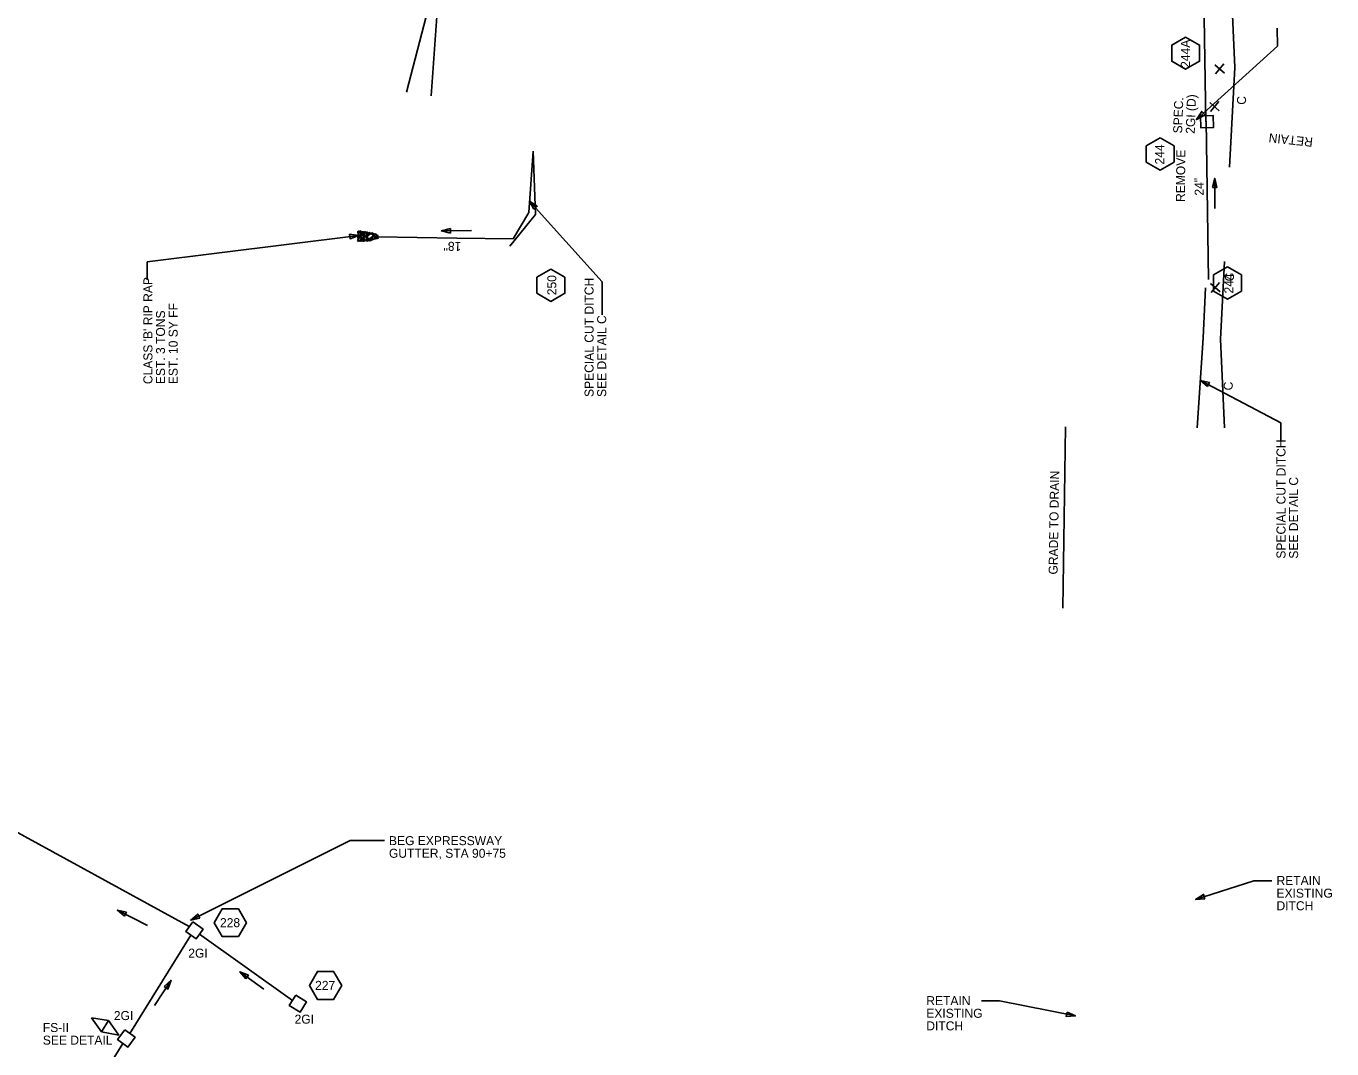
# Model space of a CAD drawing. Extents: x 2384780 to 2405432, y 547869 to 573706.
# Drawn here: x 2397146 to 2397870, y 553451 to 554018 of the extents above; entities that cross this region are included whole.
import ezdxf

# ---------------------------------------------------------------- set-up
doc = ezdxf.new("R2010")
doc.units = 0
for name, color, linetype in [('Old_Level_1', 7, 'Continuous'), ('Old_Level_18', 7, 'Continuous'), ('Old_Level_23', 7, 'Continuous'), ('Old_Level_5', 7, 'Continuous'), ('Old_Level_63', 7, 'Continuous'), ('Old_Level_9', 7, 'Continuous'), ('Prop Drainage Box Number Symbol CELL', 7, 'Continuous'), ('Prop Drainage Structure Pipe Label', 7, 'Continuous'), ('Prop Drainage Structure Pipe RCP 18in', 7, 'Continuous'), ('Prop Drainage Structure Pipe RCP 24in', 7, 'Continuous'), ('Prop Earthen Structure Ditch Flow Line', 7, 'Continuous'), ('Prop Earthen Structure Ditch Label', 7, 'Continuous'), ('Prop Erosion Rip Rap Class B', 7, 'Continuous'), ('Prop Erosion Rip Rap Class B Label', 7, 'Continuous')]:
    doc.layers.add(name, color=color, linetype=linetype)

# ---------------------------------------------------------------- blocks, each defined once
blk = doc.blocks.new('SPOT')
at = {"layer": 'Old_Level_1'}
for p, q in [((-5.48625, 4.61225), (5.48625, -4.61175)), ((-4.608, -5.326), (4.609, 5.325))]:
    blk.add_line(p, q, dxfattribs=at)
blk = doc.blocks.new('IN')
at = {"layer": 'Old_Level_9'}
blk.add_lwpolyline([(-0.07025, 0.067), (0.07025, 0.067), (0.07025, -0.067), (-0.07025, -0.067)], close=True, dxfattribs=at)
blk = doc.blocks.new('AH1')
at = {"layer": 'Old_Level_23'}
blk.add_lwpolyline([(-5.28, 1.32), (0, 0), (-5.28, -1.32)], close=True, dxfattribs=at)
blk = doc.blocks.new('FALSUP')
at = {"layer": 'Old_Level_9'}
for p, q in [((0, 0.07375), (-0.181, 0.00325)), ((-0.181, 0.00325), (0, -0.07375)), ((0, -0.07375), (0, 0.07375)), ((0.1775, 0), (0, 0.07375)), ((0, -0.07375), (0.1775, 0))]:
    blk.add_line(p, q, dxfattribs=at)

msp = doc.modelspace()

# ---------------------------------------------------------------- linework, layer by layer
at = {"layer": 'Old_Level_1'}
for p, q in [((2397799.92, 553965.23), (2397797.73, 554093.91)), ((2397722.12, 553795.85), (2397720.54, 553695.28)), ((2397005.22, 553644.97), (2397236.17, 553518.61)), ((2397241.85, 553514.48), (2397293.39, 553477.69)), ((2397203.21, 553459.27), (2397237.04, 553513.84)), ((2397172, 553409.66), (2397199.27, 553453.85))]:
    msp.add_line(p, q, dxfattribs=at)
msp.add_lwpolyline([(2397794.6, 553966.4), (2397839.5, 554007.1), (2397839.34, 554017.1)], dxfattribs=at)
at = {"layer": 'Old_Level_18'}
msp.add_lwpolyline([(2397795.12, 553795.28), (2397798.39, 553845.28), (2397799.75, 553873)], dxfattribs=at)
at = {"layer": 'Old_Level_5'}
for p, q in [((2397796.85, 553821.65), (2397841.53, 553798.21)), ((2397841.53, 553788.21), (2397841.53, 553798.21)), ((2397236.93, 553522.2), (2397325.44, 553566.31)), ((2397344.37, 553566.31), (2397325.44, 553566.31)), ((2397794.19, 553533.74), (2397826.54, 553544.09)), ((2397836.54, 553544.09), (2397826.54, 553544.09)), ((2397196.25, 553527.69), (2397213.06, 553519.29)), ((2397264.19, 553493.53), (2397277.48, 553483.88)), ((2397226.02, 553488.82), (2397216.94, 553474.83)), ((2397675.47, 553477.44), (2397685.47, 553477.44)), ((2397727.54, 553469.03), (2397685.47, 553477.44))]:
    msp.add_line(p, q, dxfattribs=at)
for points in [[(2397356.61, 553981.53), (2397367.44, 554023.5), (2397367.38, 554073.5), (2397364.32, 554123.09), (2397362.26, 554173.05), (2397362.19, 554223.06), (2397356.12, 554272.95), (2397355.06, 554322.93), (2397354.01, 554377.39), (2397366.05, 554436.07), (2397388.39, 554490.34), (2397423.85, 554539.47), (2397472.57, 554577.56), (2397520.53, 554605.91), (2397575.27, 554631.56), (2397633.88, 554638.05), (2397690.44, 554632.02), (2397740.07, 554625.85), (2397777.3, 554622.87)], [(2397426.85, 553948.85), (2397428.17, 553913.64), (2397413.93, 553896.18)]]:
    msp.add_lwpolyline(points, dxfattribs=at)
for points in [[(2397800.69, 553818.22), (2397796.85, 553821.65), (2397801.85, 553820.43)], [(2397799.33, 553534.07), (2397794.19, 553533.74), (2397798.57, 553536.45)], [(2397200.17, 553524.34), (2397196.25, 553527.69), (2397201.29, 553526.57)], [(2397241.95, 553523.37), (2397236.93, 553522.2), (2397240.81, 553525.59)], [(2397267.5, 553489.58), (2397264.19, 553493.53), (2397268.97, 553491.6)], [(2397222.25, 553485.31), (2397226.02, 553488.82), (2397224.34, 553483.95)], [(2397722.88, 553471.23), (2397727.54, 553469.03), (2397722.39, 553468.78)]]:
    msp.add_lwpolyline(points, close=True, dxfattribs=at)
at = {"layer": 'Old_Level_63'}
for points in [[(2397813.05, 553940.02), (2397816, 553995.28), (2397813.8, 554045.28), (2397811.76, 554094.48), (2397798.13, 554140.84), (2397798.11, 554190.28)], [(2397810.17, 553795.28), (2397807.94, 553844.51), (2397810.24, 553887.59)]]:
    msp.add_lwpolyline(points, dxfattribs=at)
at = {"layer": 'Prop Drainage Box Number Symbol CELL'}
for points in [[(2397788.66, 554012.18), (2397780.91, 554007.71), (2397780.91, 553998.76), (2397788.66, 553994.28), (2397796.41, 553998.76), (2397796.41, 554007.71)], [(2397774.46, 553956.25), (2397766.71, 553951.78), (2397766.71, 553942.83), (2397774.46, 553938.36), (2397782.21, 553942.83), (2397782.21, 553951.78)], [(2397811.85, 553884.7), (2397804.1, 553880.23), (2397804.1, 553871.28), (2397811.85, 553866.8), (2397819.6, 553871.28), (2397819.6, 553880.23)], [(2397436.71, 553883.42), (2397428.96, 553878.95), (2397428.96, 553870), (2397436.71, 553865.52), (2397444.46, 553870), (2397444.46, 553878.95)], [(2397267.86, 553520.8), (2397263.39, 553528.55), (2397254.44, 553528.55), (2397249.97, 553520.8), (2397254.44, 553513.05), (2397263.39, 553513.05)], [(2397320.66, 553486), (2397316.18, 553493.75), (2397307.23, 553493.75), (2397302.76, 553486), (2397307.23, 553478.25), (2397316.18, 553478.25)]]:
    msp.add_lwpolyline(points, close=True, dxfattribs=at)
at = {"layer": 'Prop Drainage Structure Pipe Label'}
for p, q in [((2397804.75, 553933.73), (2397804.75, 553917.06)), ((2397375.93, 553904.63), (2397392.58, 553904.87))]:
    msp.add_line(p, q, dxfattribs=at)
for points in [[(2397803.5, 553928.73), (2397804.75, 553933.73), (2397806, 553928.73)], [(2397380.95, 553903.45), (2397375.93, 553904.63), (2397380.92, 553905.95)]]:
    msp.add_lwpolyline(points, close=True, dxfattribs=at)
at = {"layer": 'Prop Drainage Structure Pipe RCP 18in'}
msp.add_lwpolyline([(2397340.43, 553901.37), (2397384.49, 553900.69), (2397415.66, 553900.23)], dxfattribs=at)
at = {"layer": 'Prop Drainage Structure Pipe RCP 24in'}
msp.add_line((2397801.41, 553877.62), (2397800.02, 553965.56), dxfattribs=at)
at = {"layer": 'Prop Earthen Structure Ditch Flow Line'}
for points in [[(2397370.3, 553979.48), (2397373.44, 554023.57), (2397372.38, 554073.56), (2397369.32, 554123.19), (2397369.25, 554173.2), (2397368.19, 554223.19), (2397363.12, 554273.1), (2397361.05, 554323.06), (2397359.99, 554376.94), (2397371.8, 554434.36), (2397392.83, 554488.05), (2397427.63, 554536.2), (2397475.29, 554573.37), (2397522.62, 554601.36), (2397576.65, 554624.69), (2397633.91, 554631.05), (2397689.59, 554626.08), (2397738.93, 554617.94), (2397785.87, 554614.18)], [(2397426.85, 553948.85), (2397424.37, 553914.9), (2397415.66, 553900.23)]]:
    msp.add_lwpolyline(points, dxfattribs=at)
at = {"layer": 'Prop Earthen Structure Ditch Label'}
for p, q in [((2397424.83, 553921.17), (2397465.14, 553876.39)), ((2397465.14, 553876.39), (2397465.14, 553858.01))]:
    msp.add_line(p, q, dxfattribs=at)
msp.add_lwpolyline([(2397427.25, 553916.62), (2397424.83, 553921.17), (2397429.11, 553918.29)], close=True, dxfattribs=at)
at = {"layer": 'Prop Erosion Rip Rap Class B'}
for points in [[(2397329.43, 553899.17), (2397329.6, 553899.41), (2397330.09, 553899.52), (2397330.33, 553899.31), (2397330.29, 553899.12), (2397329.74, 553898.91), (2397329.55, 553898.98), (2397329.43, 553899.17)], [(2397330.04, 553904.53), (2397330.13, 553904.23), (2397330.18, 553903.74), (2397329.84, 553903.63), (2397329.58, 553903.69), (2397329.64, 553904.33), (2397329.85, 553904.56), (2397330.04, 553904.53)], [(2397331.58, 553900.03), (2397331.18, 553899.72), (2397330.2, 553899.39), (2397329.66, 553899.87), (2397329.78, 553900.39), (2397330.96, 553900.73), (2397331.41, 553900.54), (2397331.65, 553900.03)], [(2397330.41, 553901.91), (2397330.49, 553901.54), (2397330.5, 553900.91), (2397329.98, 553900.69), (2397329.69, 553900.77), (2397329.78, 553901.71), (2397330.08, 553901.94), (2397330.41, 553901.91)], [(2397330.78, 553903.87), (2397330.86, 553903.36), (2397330.91, 553902.38), (2397330.21, 553902.02), (2397329.73, 553902.23), (2397329.78, 553903.43), (2397330.25, 553903.86), (2397330.78, 553903.87)], [(2397330.44, 553901.02), (2397330.63, 553901.24), (2397331.11, 553901.38), (2397331.34, 553901.16), (2397331.34, 553900.97), (2397330.74, 553900.73), (2397330.51, 553900.83), (2397330.44, 553901.02)], [(2397331.04, 553904.69), (2397331.13, 553904.39), (2397331.18, 553903.91), (2397330.84, 553903.79), (2397330.58, 553903.86), (2397330.64, 553904.49), (2397330.85, 553904.72), (2397331.04, 553904.69)], [(2397331.16, 553899.66), (2397331.28, 553899.36), (2397331.18, 553898.94), (2397330.84, 553898.76), (2397330.65, 553898.87), (2397330.64, 553899.47), (2397330.98, 553899.66), (2397331.16, 553899.66)], [(2397331.26, 553901.93), (2397331.08, 553902.27), (2397330.94, 553902.98), (2397331.24, 553903.28), (2397331.54, 553903.28), (2397331.78, 553902.47), (2397331.68, 553902.09), (2397331.26, 553901.93)], [(2397333.08, 553901.29), (2397332.68, 553901.11), (2397331.66, 553900.78), (2397331.18, 553901.26), (2397331.16, 553901.78), (2397332.35, 553902.07), (2397332.96, 553901.93), (2397333.04, 553901.41)], [(2397331.65, 553904.38), (2397331.75, 553904.08), (2397331.8, 553903.59), (2397331.46, 553903.48), (2397331.2, 553903.54), (2397331.26, 553904.18), (2397331.48, 553904.41), (2397331.65, 553904.38)], [(2397331.9, 553898.87), (2397331.68, 553899.13), (2397331.59, 553899.57), (2397331.76, 553899.84), (2397332.06, 553899.86), (2397332.15, 553899.26), (2397332.09, 553898.96), (2397331.9, 553898.87)], [(2397331.8, 553903.11), (2397331.99, 553903.18), (2397332.48, 553903.39), (2397332.71, 553903.09), (2397332.71, 553902.91), (2397332.08, 553902.67), (2397331.91, 553902.88), (2397331.8, 553903.11)], [(2397331.83, 553903.82), (2397332.09, 553904.02), (2397332.58, 553904.17), (2397332.76, 553903.94), (2397332.76, 553903.77), (2397332.16, 553903.52), (2397331.94, 553903.63), (2397331.83, 553903.82)], [(2397331.91, 553900.52), (2397332.08, 553900.71), (2397332.61, 553900.88), (2397332.84, 553900.66), (2397332.8, 553900.47), (2397332.21, 553900.23), (2397332.03, 553900.29), (2397331.91, 553900.52)], [(2397332.13, 553902.41), (2397332.34, 553902.64), (2397332.83, 553902.76), (2397333.05, 553902.53), (2397333.03, 553902.34), (2397332.46, 553902.14), (2397332.24, 553902.22), (2397332.13, 553902.41)], [(2397332.83, 553900.31), (2397332.95, 553900.01), (2397332.85, 553899.59), (2397332.51, 553899.39), (2397332.33, 553899.51), (2397332.31, 553900.11), (2397332.64, 553900.31), (2397332.83, 553900.31)], [(2397332.51, 553899.18), (2397332.69, 553899.42), (2397333.18, 553899.53), (2397333.41, 553899.33), (2397333.38, 553899.14), (2397332.83, 553898.93), (2397332.64, 553898.99), (2397332.51, 553899.18)], [(2397332.9, 553902.93), (2397332.83, 553903.14), (2397332.71, 553903.63), (2397332.93, 553903.86), (2397333.08, 553903.87), (2397333.31, 553903.38), (2397333.2, 553903.08), (2397333.01, 553902.97)], [(2397333.58, 553899.33), (2397333.3, 553899.79), (2397332.83, 553900.88), (2397333.53, 553901.53), (2397334.01, 553901.54), (2397334.46, 553900.13), (2397334.19, 553899.42), (2397333.59, 553899.21)], [(2397334.2, 553903.47), (2397334.31, 553902.94), (2397334.24, 553901.93), (2397333.64, 553901.62), (2397333.11, 553901.78), (2397333.19, 553902.98), (2397333.68, 553903.52), (2397334.2, 553903.47)], [(2397333.2, 553903.82), (2397333.38, 553904.04), (2397333.86, 553904.17), (2397334.09, 553903.94), (2397334.09, 553903.76), (2397333.5, 553903.52), (2397333.28, 553903.63), (2397333.2, 553903.82)], [(2397334.71, 553901.62), (2397334.84, 553901.32), (2397334.74, 553900.91), (2397334.4, 553900.71), (2397334.21, 553900.82), (2397334.2, 553901.42), (2397334.53, 553901.62), (2397334.71, 553901.62)], [(2397334.23, 553903.63), (2397334.4, 553903.86), (2397334.89, 553903.98), (2397335.11, 553903.76), (2397335.11, 553903.57), (2397334.53, 553903.33), (2397334.3, 553903.44), (2397334.23, 553903.63)], [(2397334.64, 553902.48), (2397334.53, 553902.69), (2397334.31, 553903.18), (2397334.64, 553903.38), (2397334.8, 553903.38), (2397335.04, 553902.78), (2397334.94, 553902.59), (2397334.64, 553902.48)], [(2397334.64, 553898.93), (2397334.45, 553899.12), (2397334.33, 553899.53), (2397334.51, 553899.83), (2397334.84, 553899.84), (2397334.93, 553899.24), (2397334.83, 553898.94), (2397334.64, 553898.93)], [(2397334.39, 553902.12), (2397334.55, 553902.34), (2397335.05, 553902.43), (2397335.28, 553902.26), (2397335.28, 553902.03), (2397334.69, 553901.82), (2397334.46, 553901.93), (2397334.39, 553902.12)], [(2397334.61, 553900.21), (2397334.8, 553900.41), (2397335.28, 553900.49), (2397335.51, 553900.31), (2397335.51, 553900.08), (2397334.91, 553899.91), (2397334.73, 553900.02), (2397334.61, 553900.21)], [(2397334.85, 553901.34), (2397335.33, 553902.06), (2397336.71, 553903.11), (2397337.81, 553902.61), (2397338.06, 553901.82), (2397336.38, 553900.47), (2397335.4, 553900.57), (2397334.73, 553901.23)], [(2397334.91, 553899.44), (2397335.1, 553899.67), (2397335.59, 553899.78), (2397335.81, 553899.58), (2397335.78, 553899.39), (2397335.23, 553899.18), (2397335.04, 553899.26), (2397334.91, 553899.44)], [(2397335.49, 553903.63), (2397335.71, 553903.34), (2397335.93, 553902.67), (2397335.63, 553902.33), (2397335.33, 553902.33), (2397335, 553903.14), (2397335.19, 553903.53), (2397335.49, 553903.63)], [(2397336.35, 553903.76), (2397336.44, 553903.46), (2397336.49, 553902.97), (2397336.15, 553902.86), (2397335.89, 553902.92), (2397335.95, 553903.56), (2397336.16, 553903.78), (2397336.35, 553903.76)], [(2397336.63, 553900.32), (2397336.75, 553899.92), (2397336.76, 553899.32), (2397336.25, 553899.08), (2397335.94, 553899.23), (2397336.01, 553900.09), (2397336.34, 553900.32), (2397336.63, 553900.32)], [(2397336.65, 553900.34), (2397336.88, 553900.57), (2397337.35, 553900.64), (2397337.59, 553900.47), (2397337.59, 553900.24), (2397336.95, 553900.04), (2397336.76, 553900.16), (2397336.65, 553900.34)], [(2397336.79, 553899.77), (2397336.96, 553900.01), (2397337.45, 553900.12), (2397337.69, 553899.91), (2397337.65, 553899.72), (2397337.09, 553899.52), (2397336.9, 553899.58), (2397336.79, 553899.77)], [(2397336.9, 553900.88), (2397337.08, 553901.11), (2397337.56, 553901.22), (2397337.8, 553901.02), (2397337.76, 553900.83), (2397337.2, 553900.62), (2397337.01, 553900.69), (2397336.9, 553900.88)], [(2397336.98, 553903.17), (2397337.2, 553903.37), (2397337.69, 553903.49), (2397337.91, 553903.31), (2397337.91, 553903.08), (2397337.29, 553902.88), (2397337.09, 553902.98), (2397336.98, 553903.17)], [(2397337.63, 553902.86), (2397337.8, 553903.08), (2397338.29, 553903.21), (2397338.51, 553902.98), (2397338.51, 553902.79), (2397337.93, 553902.57), (2397337.7, 553902.67), (2397337.63, 553902.86)], [(2397338.66, 553901.81), (2397338.79, 553901.32), (2397338.81, 553900.31), (2397338.14, 553899.94), (2397337.73, 553900.13), (2397337.78, 553901.37), (2397338.19, 553901.78), (2397338.66, 553901.81)], [(2397338.64, 553902.71), (2397338.65, 553902.48), (2397338.66, 553902.03), (2397338.36, 553901.91), (2397338.18, 553901.91), (2397338.16, 553902.51), (2397338.38, 553902.81), (2397338.64, 553902.71)], [(2397339.54, 553903.06), (2397339.73, 553902.66), (2397340.05, 553901.68), (2397339.58, 553901.14), (2397339.04, 553901.18), (2397338.73, 553902.37), (2397339.01, 553902.94), (2397339.41, 553903.06)], [(2397338.84, 553900.73), (2397339.14, 553900.92), (2397339.73, 553901.16), (2397340.15, 553900.82), (2397340.16, 553900.42), (2397339.26, 553900.21), (2397338.96, 553900.39), (2397338.84, 553900.73)], [(2397340.3, 553901.43), (2397340.23, 553901.64), (2397339.99, 553902.13), (2397340.28, 553902.33), (2397340.46, 553902.33), (2397340.75, 553901.73), (2397340.6, 553901.43), (2397340.3, 553901.43)], [(2397340.45, 553900.42), (2397340.36, 553900.64), (2397340.13, 553901.17), (2397340.43, 553901.32), (2397340.61, 553901.33), (2397340.86, 553900.77), (2397340.75, 553900.43), (2397340.45, 553900.42)]]:
    msp.add_lwpolyline(points, dxfattribs=at)
at = {"layer": 'Prop Erosion Rip Rap Class B Label'}
for p in [(2397330.19, 553902.06), (2397212.85, 553877.42)]:
    msp.add_line(p, (2397212.85, 553887.42), dxfattribs=at)
msp.add_lwpolyline([(2397325.08, 553902.76), (2397330.19, 553902.06), (2397325.35, 553900.27)], close=True, dxfattribs=at)

# ---------------------------------------------------------------- block references
at = {"layer": 'Old_Level_1', "xscale": 0.9999973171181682, "yscale": 0.9999973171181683, "rotation": -137.8044175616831}
msp.add_blockref('AH1', (2397794.6, 553966.4), dxfattribs=at)
at = {"layer": 'Old_Level_5'}
for p, xscale, yscale, rotation in [((2397800.5, 553965.25), 49.99999999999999, 50, 1.8630279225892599), ((2397239.01, 553516.55), 50.00000000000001, 50, -36.02377336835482), ((2397296.36, 553475.82), 50, 50.00000000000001, -32.11633840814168), ((2397201.24, 553456.56), 50.00000000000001, 50, -36.02377336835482)]:
    msp.add_blockref('IN', p, dxfattribs=dict(at, xscale=xscale, yscale=yscale, rotation=rotation))
at = {"layer": 'Old_Level_63', "xscale": 0.5, "yscale": 0.5, "rotation": 90}
for p in [(2397807.46, 553994.54), (2397804.67, 553973.6), (2397805.18, 553873.21)]:
    msp.add_blockref('SPOT', p, dxfattribs=at)
at = {"layer": 'Old_Level_9', "xscale": 50, "yscale": 50, "rotation": 148.02267786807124}
msp.add_blockref('FALSUP', (2397189.43, 553463.37), dxfattribs=at)

# ---------------------------------------------------------------- texts
at = {"layer": 'Old_Level_1'}
for s, rotation, p in [('SPEC. ', 88.03176, (2397786.69, 553958.68)), ('2GI (D)', 88.03176, (2397793.68, 553958.44)), ('RETAIN', 173.83423, (2397859.42, 553956.22)), ('REMOVE', 89.35589, (2397788.23, 553920.67)), ('GRADE TO DRAIN', 89.10148, (2397717.64, 553713.93))]:
    msp.add_text(s, height=5, rotation=rotation, dxfattribs=at).set_placement(p)
at = {"layer": 'Old_Level_5'}
for s, p in [('SPECIAL CUT DITCH', (2397844.03, 553722.78)), ('SEE DETAIL C', (2397851.03, 553722.78))]:
    msp.add_text(s, height=5, rotation=90, dxfattribs=at).set_placement(p)
for s, p in [('BEG EXPRESSWAY ', (2397346.87, 553563.81)), ('GUTTER, STA 90+75', (2397346.87, 553556.81)), ('RETAIN', (2397839.04, 553541.68)), ('EXISTING', (2397839.04, 553534.68)), ('DITCH', (2397839.04, 553527.68)), ('2GI', (2397235.6, 553501.39)), ('RETAIN', (2397644.84, 553475.03)), ('2GI', (2397194.32, 553466.76)), ('EXISTING', (2397644.84, 553468.03)), ('FS-II', (2397154.93, 553460.13)), ('2GI', (2397294.55, 553464.78)), ('DITCH', (2397644.84, 553461.03)), ('SEE DETAIL', (2397154.93, 553453.13))]:
    msp.add_text(s, height=5, dxfattribs=at).set_placement(p)
at = {"layer": 'Old_Level_63'}
for p in [(2397822.16, 553974.63), (2397815.44, 553876.58), (2397814.77, 553816.14)]:
    msp.add_text('C', height=5, rotation=90, dxfattribs=at).set_placement(p)
at = {"layer": 'Prop Drainage Box Number Symbol CELL'}
for s, p in [('244A', (2397790.99, 553995.11)), ('244', (2397776.75, 553941.49)), ('250', (2397439.68, 553868.94)), ('244', (2397815.08, 553869.92))]:
    msp.add_text(s, height=5, rotation=90, dxfattribs=at).set_placement(p)
for s, p in [('228', (2397253.17, 553518.3)), ('227', (2397305.9, 553483.5))]:
    msp.add_text(s, height=5, dxfattribs=at).set_placement(p)
at = {"layer": 'Prop Drainage Structure Pipe Label'}
for s, rotation, p in [('24"', 90.90584, (2397798.67, 553924.27)), ('18"', 178.97037, (2397387.01, 553898.46))]:
    msp.add_text(s, height=5, rotation=rotation, dxfattribs=at).set_placement(p)
at = {"layer": 'Prop Earthen Structure Ditch Label'}
for s, p in [('SPECIAL CUT DITCH', (2397460.33, 553812.49)), ('SEE DETAIL C', (2397467.33, 553812.49))]:
    msp.add_text(s, height=5, rotation=90, dxfattribs=at).set_placement(p)
at = {"layer": 'Prop Erosion Rip Rap Class B Label'}
for s, p in [("CLASS 'B' RIP RAP", (2397215.7, 553819.61)), ('EST. 10 SY FF', (2397229.7, 553819.61)), ('EST. 3 TONS', (2397222.7, 553819.61))]:
    msp.add_text(s, height=5, rotation=90, dxfattribs=at).set_placement(p)

doc.saveas('drawing.dxf')
